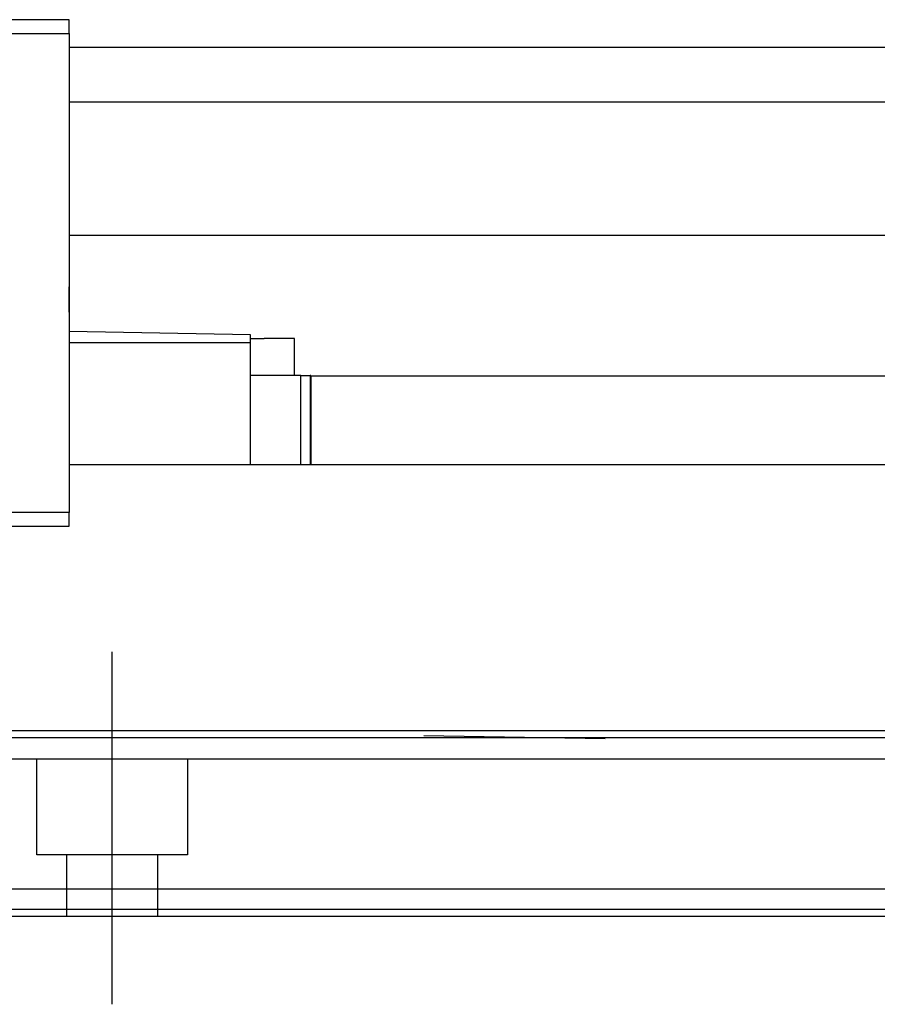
# Model space of a CAD drawing. Header units: millimetres. Extents: x 1805 to 4914, y -1594 to 860.
# Tile 655 of 656: x 4121 to 4184, y 97 to 169. Entities that reach past the tile are written whole.
import ezdxf
from ezdxf.lldxf.tags import DXFTag

# ---------------------------------------------------------------- set-up
doc = ezdxf.new("R2010")
doc.units = ezdxf.units.MM
doc.layers.get('0').update_dxf_attribs({"linetype": 'CONTINUOUS'})
tags = doc.linetypes.add('DASHED', pattern=[25.72, 12.86, -12.86]).pattern_tags.tags
tags[6:7] = [DXFTag(74, 4), DXFTag(75, 0), DXFTag(340, '0'), DXFTag(46, 0.0), DXFTag(50, 0.0), DXFTag(44, 0.0), DXFTag(45, 0.0)]
tags[4:5] = [DXFTag(74, 4), DXFTag(75, 0), DXFTag(340, '0'), DXFTag(46, 0.0), DXFTag(50, 0.0), DXFTag(44, 0.0), DXFTag(45, 0.0)]

msp = doc.modelspace()

# ---------------------------------------------------------------- linework, layer by layer
at = {"linetype": 'Continuous'}
for p, q in [((4124.996, 168.671), (4076.496, 168.671)), ((4124.996, 167.671), (4124.996, 168.671)), ((4076.496, 167.671), (4124.996, 167.671)), ((4124.996, 167.671), (4124.996, 132.671)), ((4124.996, 166.671), (4311.141, 166.671)), ((4124.996, 162.671), (4311.141, 162.671)), ((4311.141, 152.9), (4124.996, 152.9)), ((4124.996, 148.621), (4124.996, 149.171)), ((4124.996, 148.121), (4124.996, 148.621)), ((4124.996, 147.321), (4124.996, 148.121)), ((4138.246, 145.659), (4124.996, 145.89)), ((4138.246, 145.09), (4138.246, 145.659)), ((4138.246, 145.39), (4139.246, 145.39)), ((4141.446, 145.39), (4139.246, 145.39)), ((4141.446, 142.69), (4141.446, 145.39)), ((4124.996, 145.09), (4138.246, 145.09)), ((4138.246, 136.171), (4138.246, 145.09)), ((4141.92, 142.69), (4138.246, 142.69)), ((4141.92, 136.171), (4141.92, 142.69)), ((4141.92, 142.69), (4142.596, 142.69)), ((4142.596, 142.69), (4142.596, 136.171)), ((4142.646, 142.69), (4142.596, 142.69)), ((4142.596, 142.671), (4298.141, 142.671)), ((4142.646, 142.69), (4142.646, 136.171)), ((4298.141, 136.171), (4124.996, 136.171)), ((4124.996, 132.671), (4076.496, 132.671)), ((4124.996, 131.671), (4124.996, 132.671)), ((4076.496, 131.671), (4124.996, 131.671)), ((4298.141, 116.72), (3958.141, 116.72)), ((4298.141, 105.171), (3958.141, 105.171)), ((4298.141, 103.171), (3958.141, 103.171))]:
    msp.add_line(p, q, dxfattribs=at)
at = {"linetype": 'DASHED'}
for p, q in [((4124.996, 148.621), (4124.996, 148.621)), ((4124.996, 147.321), (4124.996, 147.171)), ((4150.891, 116.402), (4164.141, 116.171)), ((4298.141, 114.671), (3958.141, 114.671)), ((4122.641, 107.671), (4122.641, 114.671)), ((4133.641, 114.671), (4133.641, 107.671)), ((4133.641, 107.671), (4122.641, 107.671)), ((4124.841, 103.171), (4124.841, 107.671)), ((4131.441, 107.671), (4131.441, 103.171)), ((4298.141, 103.671), (3958.141, 103.671))]:
    msp.add_line(p, q, dxfattribs=at)
at = {"ltscale": 0.2}
msp.add_line((4128.141, 96.758), (4128.141, 122.508), dxfattribs=at)
at = {"linetype": 'Continuous'}
msp.add_open_spline([(4298.141, 116.22), (3958.141, 116.22)], degree=1, dxfattribs=at)

doc.saveas('drawing.dxf')
